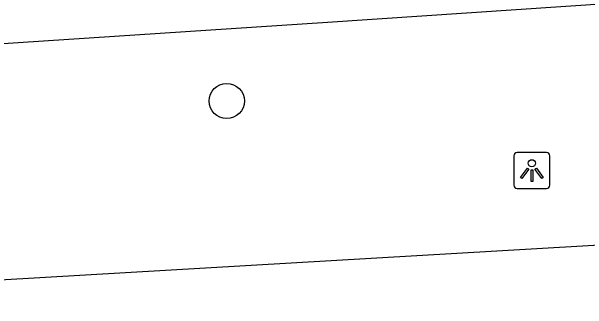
# Model space of a CAD drawing. Extents: x 160732 to 162105, y 387428 to 388479.
# Drawn here: x 160786.11 to 160802.08, y 388057.17 to 388065.45 of the extents above; entities that cross this region are included whole.
import ezdxf

# ---------------------------------------------------------------- set-up
doc = ezdxf.new("R2010")
doc.units = 0
for name, color, linetype in [('IMGEO_Boom', 7, 'Continuous'), ('IMGEO_Fietspad_gesloten', 7, 'Continuous'), ('IMGEO_Lichtpunt', 7, 'Continuous'), ('IMGEO_Voetpad_gesloten', 7, 'Continuous')]:
    doc.layers.add(name, color=color, linetype=linetype)

msp = doc.modelspace()

# ---------------------------------------------------------------- linework, layer by layer
at = {"layer": 'IMGEO_Boom'}
msp.add_circle((160792.078, 388062.965), 0.489, dxfattribs=at)
at = {"layer": 'IMGEO_Fietspad_gesloten'}
msp.add_lwpolyline([(160840.116, 388061.165), (160778.81, 388057.58), (160772.246, 388057.173)], dxfattribs=at)
at = {"layer": 'IMGEO_Lichtpunt'}
for p, q in [((160800.941, 388061.532), (160800.133, 388061.532)), ((160800.941, 388061.532), (160800.133, 388061.532)), ((160800.039, 388061.437), (160800.039, 388060.63)), ((160800.039, 388061.437), (160800.039, 388060.63)), ((160801.035, 388060.63), (160801.035, 388061.437)), ((160801.035, 388060.63), (160801.035, 388061.437)), ((160800.133, 388060.536), (160800.941, 388060.536)), ((160800.133, 388060.536), (160800.941, 388060.536))]:
    msp.add_line(p, q, dxfattribs=at)
for points in [[(160800.413, 388061.101), (160800.452, 388061.073), (160800.264, 388060.811), (160800.226, 388060.838), (160800.413, 388061.101)], [(160800.515, 388061.053), (160800.562, 388061.053), (160800.562, 388060.731), (160800.515, 388060.731), (160800.515, 388061.053)], [(160800.625, 388061.073), (160800.663, 388061.1), (160800.85, 388060.838), (160800.811, 388060.81), (160800.625, 388061.073)]]:
    msp.add_lwpolyline(points, dxfattribs=at)
msp.add_circle((160800.538, 388061.235), 0.0994, dxfattribs=at)
for centre, start, end in [((160800.133, 388061.437), 90, 180), ((160800.133, 388061.437), 90, 180), ((160800.941, 388061.437), 0, 90), ((160800.941, 388061.437), 0, 90), ((160800.133, 388060.63), 180, 270), ((160800.133, 388060.63), 180, 270), ((160800.941, 388060.63), 270, 0), ((160800.941, 388060.63), 270, 360)]:
    msp.add_arc(centre, 0.0946, start, end, dxfattribs=at)
at = {"layer": 'IMGEO_Voetpad_gesloten'}
msp.add_lwpolyline([(160771.797, 388063.633), (160794.868, 388065.155), (160838.245, 388068.084)], dxfattribs=at)

doc.saveas('drawing.dxf')
